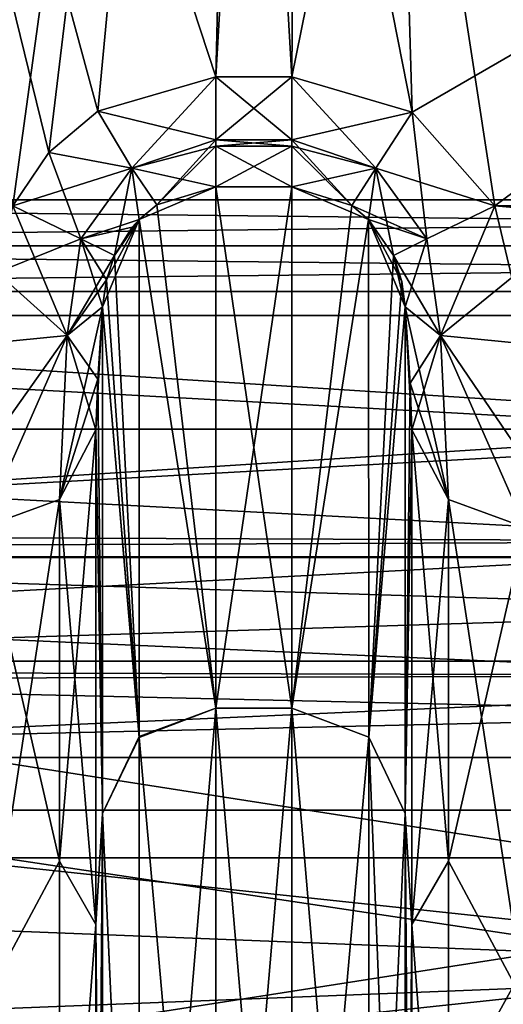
# Model space of a CAD drawing. Header units: millimetres. Extents: x -20 to 172, y -100 to 100.
# Tile 304 of 346: x 105 to 113, y 37 to 54. Entities that reach past the tile are written whole.
import ezdxf

# ---------------------------------------------------------------- set-up
doc = ezdxf.new("R2010")
doc.units = ezdxf.units.MM
doc.header["$LTSCALE"] = 37.722908
for name, color, linetype in [('1803', 7, 'CONTINUOUS'), ('1860', 7, 'CONTINUOUS'), ('1861', 7, 'CONTINUOUS'), ('1866', 7, 'CONTINUOUS'), ('1900', 7, 'CONTINUOUS'), ('1997', 7, 'CONTINUOUS'), ('1998', 7, 'CONTINUOUS'), ('1999', 7, 'CONTINUOUS'), ('2000', 7, 'CONTINUOUS'), ('2001', 7, 'CONTINUOUS'), ('2009', 7, 'CONTINUOUS'), ('2010', 7, 'CONTINUOUS'), ('2011', 7, 'CONTINUOUS'), ('2012', 7, 'CONTINUOUS'), ('2013', 7, 'CONTINUOUS'), ('2014', 7, 'CONTINUOUS'), ('2015', 7, 'CONTINUOUS'), ('2016', 7, 'CONTINUOUS'), ('2017', 7, 'CONTINUOUS'), ('2406', 7, 'CONTINUOUS'), ('2407', 7, 'CONTINUOUS'), ('3017', 7, 'CONTINUOUS'), ('3021', 7, 'CONTINUOUS'), ('3027', 7, 'CONTINUOUS'), ('3042', 7, 'CONTINUOUS'), ('3119', 7, 'CONTINUOUS'), ('3215', 7, 'CONTINUOUS'), ('3216', 7, 'CONTINUOUS'), ('3217', 7, 'CONTINUOUS'), ('3218', 7, 'CONTINUOUS'), ('3219', 7, 'CONTINUOUS'), ('3220', 7, 'CONTINUOUS'), ('3221', 7, 'CONTINUOUS'), ('3222', 7, 'CONTINUOUS'), ('3223', 7, 'CONTINUOUS'), ('3224', 7, 'CONTINUOUS'), ('3225', 7, 'CONTINUOUS'), ('3226', 7, 'CONTINUOUS'), ('3227', 7, 'CONTINUOUS'), ('3235', 7, 'CONTINUOUS'), ('3624', 7, 'CONTINUOUS'), ('3625', 7, 'CONTINUOUS'), ('3628', 7, 'CONTINUOUS'), ('3629', 7, 'CONTINUOUS'), ('3630', 7, 'CONTINUOUS'), ('3631', 7, 'CONTINUOUS'), ('58', 7, 'CONTINUOUS'), ('69', 7, 'CONTINUOUS')]:
    doc.layers.add(name, color=color, linetype=linetype)

msp = doc.modelspace()

# ---------------------------------------------------------------- linework, layer by layer
at = {"layer": '1803', "color": 250, "linetype": 'Continuous', "true_color": 0x323232}
for points in [[(153.16, 34.389, -24.545), (153.16, 41.469, -8.086), (86.84, 34.389, -24.545), (153.16, 34.389, -24.545)], [(86.84, 34.389, -24.545), (153.16, 41.469, -8.086), (86.84, 41.469, -8.086), (86.84, 34.389, -24.545)]]:
    msp.add_3dface(points, dxfattribs=at)
at = {"layer": '1860', "color": 250, "linetype": 'Continuous', "true_color": 0x323232}
for points in [[(109.732, 63.232), (83.5, 80.5), (83.5, 51.284), (109.732, 63.232)], [(111.5, 62.5), (109.732, 63.232), (83.5, 51.284), (111.5, 62.5)], [(156.5, 51.284), (111.5, 62.5), (83.5, 51.284), (156.5, 51.284)], [(128.5, 62.5), (111.5, 62.5), (156.5, 51.284), (128.5, 62.5)]]:
    msp.add_3dface(points, dxfattribs=at)
at = {"layer": '1861', "color": 250, "linetype": 'Continuous', "true_color": 0x323232}
for points in [[(95.5, 92.5, -12), (109, 82, -12), (104.764, 51.177, -12), (95.5, 92.5, -12)], [(104.764, 51.177, -12), (109, 82, -12), (105.392, 52.113, -12), (104.764, 51.177, -12)], [(105.392, 52.113, -12), (109, 82, -12), (106.254, 52.844, -12), (105.392, 52.113, -12)], [(106.254, 52.844, -12), (109, 82, -12), (108.333, 53.447, -12), (106.254, 52.844, -12)], [(109, 82, -12), (109, 65, -12), (108.333, 53.447, -12), (109, 82, -12)], [(108.333, 53.447, -12), (109, 65, -12), (109.667, 53.447, -12), (108.333, 53.447, -12)], [(109, 65, -12), (109.732, 63.232, -12), (109.667, 53.447, -12), (109, 65, -12)], [(109.732, 63.232, -12), (111.5, 62.5, -12), (109.667, 53.447, -12), (109.732, 63.232, -12)], [(109.667, 53.447, -12), (111.5, 62.5, -12), (111.781, 52.822, -12), (109.667, 53.447, -12)], [(111.5, 62.5, -12), (128.5, 62.5, -12), (111.781, 52.822, -12), (111.5, 62.5, -12)], [(111.781, 52.822, -12), (128.5, 62.5, -12), (113.236, 51.177, -12), (111.781, 52.822, -12)], [(113.236, 51.177, -12), (128.5, 62.5, -12), (126.764, 51.177, -12), (113.236, 51.177, -12)]]:
    msp.add_3dface(points, dxfattribs=at)
at = {"layer": '1866', "color": 250, "linetype": 'Continuous', "true_color": 0x323232}
for points in [[(113.236, 51.177, -12), (126.764, 51.177, -12), (126.479, 50.003, -12.116), (113.236, 51.177, -12)], [(113.236, 51.177, -12), (126.479, 50.003, -12.116), (113.535, 49.916, -12.134), (113.236, 51.177, -12)]]:
    msp.add_3dface(points, dxfattribs=at)
at = {"layer": '1900', "color": 250, "linetype": 'Continuous', "true_color": 0x323232}
for points in [[(156.5, 51.284), (83.5, 51.284), (83.5, 50.474, -0.033), (156.5, 51.284)], [(156.5, 50.474, -0.033), (156.5, 51.284), (83.5, 50.474, -0.033), (156.5, 50.474, -0.033)], [(156.5, 49.668, -0.131), (156.5, 50.474, -0.033), (83.5, 49.668, -0.131), (156.5, 49.668, -0.131)], [(83.5, 49.668, -0.131), (156.5, 50.474, -0.033), (83.5, 50.474, -0.033), (83.5, 49.668, -0.131)], [(85.534, 45.137, -2.113), (156.5, 49.668, -0.131), (83.5, 49.668, -0.131), (85.534, 45.137, -2.113)], [(154.587, 45.415, -1.903), (156.5, 49.668, -0.131), (85.534, 45.137, -2.113), (154.587, 45.415, -1.903)], [(153.593, 43.007, -4.389), (154.587, 45.415, -1.903), (85.534, 45.137, -2.113), (153.593, 43.007, -4.389)], [(86.476, 42.819, -4.677), (153.593, 43.007, -4.389), (85.534, 45.137, -2.113), (86.476, 42.819, -4.677)], [(86.84, 41.469, -8.086), (153.593, 43.007, -4.389), (86.476, 42.819, -4.677), (86.84, 41.469, -8.086)], [(86.84, 41.469, -8.086), (153.16, 41.469, -8.086), (153.593, 43.007, -4.389), (86.84, 41.469, -8.086)]]:
    msp.add_3dface(points, dxfattribs=at)
at = {"layer": '1997', "color": 250, "linetype": 'Continuous', "true_color": 0x323232}
for points in [[(111.748, 48.058, -15.248), (111.778, 47.239, -16.615), (111.66, 49.399, -14.29), (111.748, 48.058, -15.248)], [(111.66, 49.399, -14.29), (111.778, 47.239, -16.615), (111.66, 40.486, -31.707), (111.66, 49.399, -14.29)], [(111.778, 47.239, -16.615), (111.778, 38.534, -31.979), (111.66, 40.486, -31.707), (111.778, 47.239, -16.615)], [(111.778, 38.534, -31.979), (111.778, 25.038, -43.367), (111.66, 40.486, -31.707), (111.778, 38.534, -31.979)], [(111.66, 40.486, -31.707), (111.778, 25.038, -43.367), (111.66, 25.712, -44.535), (111.66, 40.486, -31.707)]]:
    msp.add_3dface(points, dxfattribs=at)
at = {"layer": '1998', "color": 250, "linetype": 'Continuous', "true_color": 0x323232}
for points in [[(109.667, 51.512, -13.493), (109.667, 42.337, -32.298), (108.333, 51.512, -13.493), (109.667, 51.512, -13.493)], [(108.333, 51.512, -13.493), (109.667, 42.337, -32.298), (108.333, 42.337, -32.298), (108.333, 51.512, -13.493)], [(109.667, 42.337, -32.298), (109.667, 26.625, -46.116), (108.333, 42.337, -32.298), (109.667, 42.337, -32.298)], [(108.333, 42.337, -32.298), (109.667, 26.625, -46.116), (108.333, 26.625, -46.116), (108.333, 42.337, -32.298)]]:
    msp.add_3dface(points, dxfattribs=at)
at = {"layer": '1999', "color": 250, "linetype": 'Continuous', "true_color": 0x323232}
for points in [[(106.34, 49.399, -14.29), (106.34, 40.486, -31.707), (106.256, 48.127, -15.176), (106.34, 49.399, -14.29)], [(106.256, 48.127, -15.176), (106.34, 40.486, -31.707), (106.222, 47.239, -16.615), (106.256, 48.127, -15.176)], [(106.222, 47.239, -16.615), (106.34, 40.486, -31.707), (106.222, 38.534, -31.979), (106.222, 47.239, -16.615)], [(106.34, 40.486, -31.707), (106.34, 25.712, -44.535), (106.222, 38.534, -31.979), (106.34, 40.486, -31.707)], [(106.222, 38.534, -31.979), (106.34, 25.712, -44.535), (106.222, 25.038, -43.367), (106.222, 38.534, -31.979)]]:
    msp.add_3dface(points, dxfattribs=at)
at = {"layer": '2000', "color": 250, "linetype": 'Continuous', "true_color": 0x323232}
for points in [[(108.333, 51.512, -13.493), (108.333, 42.337, -32.298), (107.293, 51.193, -13.562), (108.333, 51.512, -13.493)], [(108.333, 42.337, -32.298), (106.98, 50.934, -13.619), (107.293, 51.193, -13.562), (108.333, 42.337, -32.298)], [(106.98, 50.934, -13.619), (106.981, 41.826, -32.101), (106.548, 50.305, -13.762), (106.98, 50.934, -13.619)], [(108.333, 42.337, -32.298), (106.981, 41.826, -32.101), (106.98, 50.934, -13.619), (108.333, 42.337, -32.298)], [(106.548, 50.305, -13.762), (106.981, 41.826, -32.101), (106.406, 49.877, -13.933), (106.548, 50.305, -13.762)], [(106.981, 41.826, -32.101), (106.34, 49.399, -14.29), (106.406, 49.877, -13.933), (106.981, 41.826, -32.101)], [(106.34, 40.486, -31.707), (106.34, 49.399, -14.29), (106.981, 41.826, -32.101), (106.34, 40.486, -31.707)], [(108.333, 42.337, -32.298), (108.333, 26.625, -46.116), (106.981, 41.826, -32.101), (108.333, 42.337, -32.298)], [(106.981, 26.353, -45.666), (106.34, 40.486, -31.707), (106.981, 41.826, -32.101), (106.981, 26.353, -45.666)], [(108.333, 26.625, -46.116), (106.981, 26.353, -45.666), (106.981, 41.826, -32.101), (108.333, 26.625, -46.116)], [(106.34, 25.712, -44.535), (106.34, 40.486, -31.707), (106.981, 26.353, -45.666), (106.34, 25.712, -44.535)]]:
    msp.add_3dface(points, dxfattribs=at)
at = {"layer": '2001', "color": 250, "linetype": 'Continuous', "true_color": 0x323232}
for points in [[(109.667, 42.337, -32.298), (109.667, 51.512, -13.493), (111.015, 50.939, -13.618), (109.667, 42.337, -32.298)], [(111.015, 50.939, -13.618), (109.667, 51.512, -13.493), (110.724, 51.181, -13.565), (111.015, 50.939, -13.618)], [(111.019, 41.83, -32.096), (109.667, 42.337, -32.298), (111.015, 50.939, -13.618), (111.019, 41.83, -32.096)], [(111.66, 49.399, -14.29), (111.019, 41.83, -32.096), (111.015, 50.939, -13.618), (111.66, 49.399, -14.29)], [(111.66, 49.399, -14.29), (111.015, 50.939, -13.618), (111.601, 49.845, -13.952), (111.66, 49.399, -14.29)], [(111.601, 49.845, -13.952), (111.015, 50.939, -13.618), (111.452, 50.305, -13.762), (111.601, 49.845, -13.952)], [(111.66, 49.399, -14.29), (111.66, 40.486, -31.707), (111.019, 41.83, -32.096), (111.66, 49.399, -14.29)], [(109.667, 26.625, -46.116), (109.667, 42.337, -32.298), (111.019, 26.362, -45.661), (109.667, 26.625, -46.116)], [(111.019, 26.362, -45.661), (109.667, 42.337, -32.298), (111.019, 41.83, -32.096), (111.019, 26.362, -45.661)], [(111.66, 40.486, -31.707), (111.66, 25.712, -44.535), (111.019, 41.83, -32.096), (111.66, 40.486, -31.707)], [(111.66, 25.712, -44.535), (111.019, 26.362, -45.661), (111.019, 41.83, -32.096), (111.66, 25.712, -44.535)]]:
    msp.add_3dface(points, dxfattribs=at)
at = {"layer": '2009', "color": 250, "linetype": 'Continuous', "true_color": 0x323232}
for points in [[(106.222, 47.239, -16.615), (106.222, 38.534, -31.979), (105.581, 46.012, -16.184), (106.222, 47.239, -16.615)], [(105.581, 39.646, -28.412), (104.23, 45.517, -16.009), (105.581, 46.012, -16.184), (105.581, 39.646, -28.412)], [(106.222, 38.534, -31.979), (105.581, 39.646, -28.412), (105.581, 46.012, -16.184), (106.222, 38.534, -31.979)], [(104.23, 37.129, -30.813), (104.23, 45.517, -16.009), (105.581, 39.646, -28.412), (104.23, 37.129, -30.813)], [(105.581, 30.113, -38.37), (104.23, 37.129, -30.813), (105.581, 39.646, -28.412), (105.581, 30.113, -38.37)], [(106.222, 38.534, -31.979), (105.581, 30.113, -38.37), (105.581, 39.646, -28.412), (106.222, 38.534, -31.979)], [(106.222, 38.534, -31.979), (106.222, 25.038, -43.367), (105.581, 30.113, -38.37), (106.222, 38.534, -31.979)], [(104.23, 24.125, -41.786), (104.23, 37.129, -30.813), (105.581, 30.113, -38.37), (104.23, 24.125, -41.786)]]:
    msp.add_3dface(points, dxfattribs=at)
at = {"layer": '2010', "color": 250, "linetype": 'Continuous', "true_color": 0x323232}
for points in [[(106.34, 49.399, -14.29), (106.256, 48.127, -15.176), (105.581, 46.012, -16.184), (106.34, 49.399, -14.29)], [(106.34, 49.399, -14.29), (105.581, 46.012, -16.184), (105.719, 48.897, -13.045), (106.34, 49.399, -14.29)], [(104.23, 45.517, -16.009), (104.264, 46.851, -13.842), (105.719, 48.897, -13.045), (104.23, 45.517, -16.009)], [(105.581, 46.012, -16.184), (104.23, 45.517, -16.009), (105.719, 48.897, -13.045), (105.581, 46.012, -16.184)], [(104.264, 46.851, -13.842), (104.348, 48.761, -12.508), (105.719, 48.897, -13.045), (104.264, 46.851, -13.842)], [(106.256, 48.127, -15.176), (106.222, 47.239, -16.615), (105.581, 46.012, -16.184), (106.256, 48.127, -15.176)]]:
    msp.add_3dface(points, dxfattribs=at)
at = {"layer": '2011', "color": 250, "linetype": 'Continuous', "true_color": 0x323232}
for points in [[(104.479, 50.003, -12.116), (104.764, 51.177, -12), (105.957, 50.594, -12.504), (104.479, 50.003, -12.116)], [(105.719, 48.897, -13.045), (104.479, 50.003, -12.116), (105.957, 50.594, -12.504), (105.719, 48.897, -13.045)], [(106.548, 50.305, -13.762), (105.719, 48.897, -13.045), (105.957, 50.594, -12.504), (106.548, 50.305, -13.762)], [(106.548, 50.305, -13.762), (106.406, 49.877, -13.933), (105.719, 48.897, -13.045), (106.548, 50.305, -13.762)], [(104.348, 48.761, -12.508), (104.479, 50.003, -12.116), (105.719, 48.897, -13.045), (104.348, 48.761, -12.508)], [(106.406, 49.877, -13.933), (106.34, 49.399, -14.29), (105.719, 48.897, -13.045), (106.406, 49.877, -13.933)]]:
    msp.add_3dface(points, dxfattribs=at)
at = {"layer": '2012', "color": 250, "linetype": 'Continuous', "true_color": 0x323232}
for points in [[(106.254, 52.844, -12), (108.333, 53.447, -12), (106.853, 51.837, -12.379), (106.254, 52.844, -12)], [(106.853, 51.837, -12.379), (108.333, 53.447, -12), (108.333, 52.336, -12.337), (106.853, 51.837, -12.379)], [(105.392, 52.113, -12), (106.254, 52.844, -12), (106.853, 51.837, -12.379), (105.392, 52.113, -12)], [(107.293, 51.193, -13.562), (106.853, 51.837, -12.379), (108.333, 52.336, -12.337), (107.293, 51.193, -13.562)], [(107.293, 51.193, -13.562), (108.333, 52.336, -12.337), (108.333, 52.225, -12.417), (107.293, 51.193, -13.562)], [(108.333, 51.512, -13.493), (107.293, 51.193, -13.562), (108.333, 52.225, -12.417), (108.333, 51.512, -13.493)], [(104.764, 51.177, -12), (105.392, 52.113, -12), (105.957, 50.594, -12.504), (104.764, 51.177, -12)], [(105.957, 50.594, -12.504), (105.392, 52.113, -12), (106.853, 51.837, -12.379), (105.957, 50.594, -12.504)], [(106.548, 50.305, -13.762), (105.957, 50.594, -12.504), (106.853, 51.837, -12.379), (106.548, 50.305, -13.762)], [(106.98, 50.934, -13.619), (106.548, 50.305, -13.762), (106.853, 51.837, -12.379), (106.98, 50.934, -13.619)], [(107.293, 51.193, -13.562), (106.98, 50.934, -13.619), (106.853, 51.837, -12.379), (107.293, 51.193, -13.562)]]:
    msp.add_3dface(points, dxfattribs=at)
at = {"layer": '2013', "color": 250, "linetype": 'Continuous', "true_color": 0x323232}
for points in [[(108.333, 53.447, -12), (109.667, 53.447, -12), (109.667, 52.336, -12.337), (108.333, 53.447, -12)], [(108.333, 52.336, -12.337), (108.333, 53.447, -12), (109.667, 52.336, -12.337), (108.333, 52.336, -12.337)], [(108.333, 52.225, -12.417), (108.333, 52.336, -12.337), (109.667, 52.225, -12.417), (108.333, 52.225, -12.417)], [(109.667, 52.225, -12.417), (108.333, 52.336, -12.337), (109.667, 52.336, -12.337), (109.667, 52.225, -12.417)], [(109.667, 51.512, -13.493), (108.333, 51.512, -13.493), (108.333, 52.225, -12.417), (109.667, 51.512, -13.493)], [(109.667, 51.512, -13.493), (108.333, 52.225, -12.417), (109.667, 52.225, -12.417), (109.667, 51.512, -13.493)]]:
    msp.add_3dface(points, dxfattribs=at)
at = {"layer": '2014', "color": 250, "linetype": 'Continuous', "true_color": 0x323232}
for points in [[(109.667, 53.447, -12), (111.781, 52.822, -12), (109.667, 52.336, -12.337), (109.667, 53.447, -12)], [(109.667, 52.336, -12.337), (111.781, 52.822, -12), (111.147, 51.837, -12.379), (109.667, 52.336, -12.337)], [(111.781, 52.822, -12), (113.236, 51.177, -12), (111.147, 51.837, -12.379), (111.781, 52.822, -12)], [(109.667, 52.225, -12.417), (109.667, 52.336, -12.337), (111.147, 51.837, -12.379), (109.667, 52.225, -12.417)], [(109.667, 51.512, -13.493), (109.667, 52.225, -12.417), (111.147, 51.837, -12.379), (109.667, 51.512, -13.493)], [(110.724, 51.181, -13.565), (109.667, 51.512, -13.493), (111.147, 51.837, -12.379), (110.724, 51.181, -13.565)], [(110.724, 51.181, -13.565), (111.147, 51.837, -12.379), (112.043, 50.594, -12.504), (110.724, 51.181, -13.565)], [(111.147, 51.837, -12.379), (113.236, 51.177, -12), (112.043, 50.594, -12.504), (111.147, 51.837, -12.379)], [(111.015, 50.939, -13.618), (110.724, 51.181, -13.565), (112.043, 50.594, -12.504), (111.015, 50.939, -13.618)], [(111.452, 50.305, -13.762), (111.015, 50.939, -13.618), (112.043, 50.594, -12.504), (111.452, 50.305, -13.762)]]:
    msp.add_3dface(points, dxfattribs=at)
at = {"layer": '2015', "color": 250, "linetype": 'Continuous', "true_color": 0x323232}
for points in [[(112.043, 50.594, -12.504), (113.236, 51.177, -12), (112.281, 48.897, -13.045), (112.043, 50.594, -12.504)], [(113.236, 51.177, -12), (113.535, 49.916, -12.134), (112.281, 48.897, -13.045), (113.236, 51.177, -12)], [(111.66, 49.399, -14.29), (111.452, 50.305, -13.762), (112.043, 50.594, -12.504), (111.66, 49.399, -14.29)], [(111.66, 49.399, -14.29), (112.043, 50.594, -12.504), (112.281, 48.897, -13.045), (111.66, 49.399, -14.29)], [(111.66, 49.399, -14.29), (111.601, 49.845, -13.952), (111.452, 50.305, -13.762), (111.66, 49.399, -14.29)], [(113.535, 49.916, -12.134), (113.652, 48.761, -12.508), (112.281, 48.897, -13.045), (113.535, 49.916, -12.134)]]:
    msp.add_3dface(points, dxfattribs=at)
at = {"layer": '2016', "color": 250, "linetype": 'Continuous', "true_color": 0x323232}
for points in [[(111.748, 48.058, -15.248), (111.66, 49.399, -14.29), (112.281, 48.897, -13.045), (111.748, 48.058, -15.248)], [(111.778, 47.239, -16.615), (111.748, 48.058, -15.248), (112.281, 48.897, -13.045), (111.778, 47.239, -16.615)], [(111.778, 47.239, -16.615), (112.281, 48.897, -13.045), (112.419, 46.012, -16.184), (111.778, 47.239, -16.615)], [(113.74, 46.749, -13.951), (113.77, 45.517, -16.009), (112.281, 48.897, -13.045), (113.74, 46.749, -13.951)], [(112.281, 48.897, -13.045), (113.77, 45.517, -16.009), (112.419, 46.012, -16.184), (112.281, 48.897, -13.045)], [(113.652, 48.761, -12.508), (113.74, 46.749, -13.951), (112.281, 48.897, -13.045), (113.652, 48.761, -12.508)]]:
    msp.add_3dface(points, dxfattribs=at)
at = {"layer": '2017', "color": 250, "linetype": 'Continuous', "true_color": 0x323232}
for points in [[(111.778, 38.534, -31.979), (111.778, 47.239, -16.615), (112.419, 39.646, -28.412), (111.778, 38.534, -31.979)], [(111.778, 47.239, -16.615), (112.419, 46.012, -16.184), (112.419, 39.646, -28.412), (111.778, 47.239, -16.615)], [(113.77, 45.517, -16.009), (113.77, 37.129, -30.813), (112.419, 46.012, -16.184), (113.77, 45.517, -16.009)], [(112.419, 46.012, -16.184), (113.77, 37.129, -30.813), (112.419, 39.646, -28.412), (112.419, 46.012, -16.184)], [(112.419, 30.113, -38.37), (111.778, 38.534, -31.979), (112.419, 39.646, -28.412), (112.419, 30.113, -38.37)], [(113.77, 37.129, -30.813), (112.419, 30.113, -38.37), (112.419, 39.646, -28.412), (113.77, 37.129, -30.813)], [(111.778, 25.038, -43.367), (111.778, 38.534, -31.979), (112.419, 30.113, -38.37), (111.778, 25.038, -43.367)]]:
    msp.add_3dface(points, dxfattribs=at)
at = {"layer": '2406', "color": 250, "linetype": 'Continuous', "true_color": 0x323232}
for points in [[(81.5, 47.25), (158.5, 43.165, -19.218), (81.5, 43.165, -19.218), (81.5, 47.25)], [(158.5, 47.25), (158.5, 43.165, -19.218), (81.5, 47.25), (158.5, 47.25)], [(81.5, 43.165, -19.218), (158.5, 31.616, -35.114), (81.5, 31.616, -35.114), (81.5, 43.165, -19.218)], [(158.5, 43.165, -19.218), (158.5, 31.616, -35.114), (81.5, 43.165, -19.218), (158.5, 43.165, -19.218)]]:
    msp.add_3dface(points, dxfattribs=at)
at = {"layer": '2407', "color": 250, "linetype": 'Continuous', "true_color": 0x323232}
for points in [[(158.5, 49.25), (158.5, 44.992, -20.032), (81.5, 49.25), (158.5, 49.25)], [(81.5, 49.25), (158.5, 44.992, -20.032), (81.5, 44.992, -20.032), (81.5, 49.25)], [(158.5, 44.992, -20.032), (158.5, 32.955, -36.6), (81.5, 44.992, -20.032), (158.5, 44.992, -20.032)], [(81.5, 44.992, -20.032), (158.5, 32.955, -36.6), (81.5, 32.955, -36.6), (81.5, 44.992, -20.032)]]:
    msp.add_3dface(points, dxfattribs=at)
at = {"layer": '3017', "color": 250, "linetype": 'Continuous', "true_color": 0x323232}
for points in [[(95.5, 92.5), (109, 82), (83.5, 51.284), (95.5, 92.5)], [(109, 82), (109, 65), (83.5, 51.284), (109, 82)], [(109, 65), (109.732, 63.232), (83.5, 51.284), (109, 65)], [(109.732, 63.232), (111.5, 62.5), (83.5, 51.284), (109.732, 63.232)], [(111.5, 62.5), (128.5, 62.5), (83.5, 51.284), (111.5, 62.5)], [(128.5, 62.5), (156.5, 51.284), (83.5, 51.284), (128.5, 62.5)]]:
    msp.add_3dface(points, dxfattribs=at)
at = {"layer": '3021', "color": 250, "linetype": 'Continuous', "true_color": 0x323232}
for points in [[(153.16, 41.469, 8.086), (153.16, 34.389, 24.545), (86.84, 41.469, 8.086), (153.16, 41.469, 8.086)], [(86.84, 41.469, 8.086), (153.16, 34.389, 24.545), (86.84, 34.389, 24.545), (86.84, 41.469, 8.086)]]:
    msp.add_3dface(points, dxfattribs=at)
at = {"layer": '3027', "color": 250, "linetype": 'Continuous', "true_color": 0x323232}
for points in [[(108.333, 53.447, 12), (109, 65, 12), (95.5, 92.5, 12), (108.333, 53.447, 12)], [(106.254, 52.844, 12), (108.333, 53.447, 12), (95.5, 92.5, 12), (106.254, 52.844, 12)], [(105.392, 52.113, 12), (106.254, 52.844, 12), (95.5, 92.5, 12), (105.392, 52.113, 12)], [(104.764, 51.177, 12), (105.392, 52.113, 12), (95.5, 92.5, 12), (104.764, 51.177, 12)], [(109.667, 53.447, 12), (109, 65, 12), (108.333, 53.447, 12), (109.667, 53.447, 12)], [(109.732, 63.232, 12), (109, 65, 12), (109.667, 53.447, 12), (109.732, 63.232, 12)], [(111.781, 52.822, 12), (109.732, 63.232, 12), (109.667, 53.447, 12), (111.781, 52.822, 12)], [(111.5, 62.5, 12), (109.732, 63.232, 12), (111.781, 52.822, 12), (111.5, 62.5, 12)], [(128.5, 62.5, 12), (111.5, 62.5, 12), (128.254, 52.844, 12), (128.5, 62.5, 12)], [(128.254, 52.844, 12), (111.5, 62.5, 12), (127.392, 52.113, 12), (128.254, 52.844, 12)], [(127.392, 52.113, 12), (111.5, 62.5, 12), (126.764, 51.177, 12), (127.392, 52.113, 12)], [(126.764, 51.177, 12), (111.5, 62.5, 12), (113.236, 51.177, 12), (126.764, 51.177, 12)], [(113.236, 51.177, 12), (111.5, 62.5, 12), (111.781, 52.822, 12), (113.236, 51.177, 12)]]:
    msp.add_3dface(points, dxfattribs=at)
at = {"layer": '3042', "color": 250, "linetype": 'Continuous', "true_color": 0x323232}
msp.add_3dface([(126.764, 51.177, 12), (113.236, 51.177, 12), (113.535, 49.916, 12.134), (126.764, 51.177, 12)], dxfattribs=at)
at = {"layer": '3119', "color": 250, "linetype": 'Continuous', "true_color": 0x323232}
for points in [[(83.5, 51.284), (156.5, 51.284), (156.5, 50.474, 0.033), (83.5, 51.284)], [(83.5, 51.284), (156.5, 50.474, 0.033), (83.5, 50.474, 0.033), (83.5, 51.284)], [(156.5, 50.474, 0.033), (156.5, 49.668, 0.131), (83.5, 50.474, 0.033), (156.5, 50.474, 0.033)], [(83.5, 50.474, 0.033), (156.5, 49.668, 0.131), (83.5, 49.668, 0.131), (83.5, 50.474, 0.033)], [(156.5, 49.668, 0.131), (154.466, 45.137, 2.113), (83.5, 49.668, 0.131), (156.5, 49.668, 0.131)], [(83.5, 49.668, 0.131), (154.466, 45.137, 2.113), (85.413, 45.415, 1.903), (83.5, 49.668, 0.131)], [(85.413, 45.415, 1.903), (154.466, 45.137, 2.113), (86.407, 43.007, 4.389), (85.413, 45.415, 1.903)], [(154.466, 45.137, 2.113), (153.524, 42.819, 4.677), (86.407, 43.007, 4.389), (154.466, 45.137, 2.113)], [(153.16, 41.469, 8.086), (86.84, 41.469, 8.086), (86.407, 43.007, 4.389), (153.16, 41.469, 8.086)], [(153.524, 42.819, 4.677), (153.16, 41.469, 8.086), (86.407, 43.007, 4.389), (153.524, 42.819, 4.677)]]:
    msp.add_3dface(points, dxfattribs=at)
at = {"layer": '3215', "color": 250, "linetype": 'Continuous', "true_color": 0x323232}
for points in [[(111.748, 48.058, 15.248), (111.66, 49.399, 14.29), (111.66, 40.486, 31.707), (111.748, 48.058, 15.248)], [(111.778, 47.239, 16.615), (111.748, 48.058, 15.248), (111.66, 40.486, 31.707), (111.778, 47.239, 16.615)], [(111.778, 38.534, 31.979), (111.778, 47.239, 16.615), (111.66, 40.486, 31.707), (111.778, 38.534, 31.979)], [(111.66, 25.712, 44.535), (111.778, 38.534, 31.979), (111.66, 40.486, 31.707), (111.66, 25.712, 44.535)], [(111.778, 25.038, 43.367), (111.778, 38.534, 31.979), (111.66, 25.712, 44.535), (111.778, 25.038, 43.367)]]:
    msp.add_3dface(points, dxfattribs=at)
at = {"layer": '3216', "color": 250, "linetype": 'Continuous', "true_color": 0x323232}
for points in [[(109.667, 51.512, 13.493), (108.333, 51.512, 13.493), (108.333, 42.337, 32.298), (109.667, 51.512, 13.493)], [(109.667, 42.337, 32.298), (109.667, 51.512, 13.493), (108.333, 42.337, 32.298), (109.667, 42.337, 32.298)], [(109.667, 26.625, 46.116), (109.667, 42.337, 32.298), (108.333, 26.625, 46.116), (109.667, 26.625, 46.116)], [(108.333, 26.625, 46.116), (109.667, 42.337, 32.298), (108.333, 42.337, 32.298), (108.333, 26.625, 46.116)]]:
    msp.add_3dface(points, dxfattribs=at)
at = {"layer": '3217', "color": 250, "linetype": 'Continuous', "true_color": 0x323232}
for points in [[(106.34, 49.399, 14.29), (106.256, 48.127, 15.176), (106.222, 47.239, 16.615), (106.34, 49.399, 14.29)], [(106.34, 49.399, 14.29), (106.222, 47.239, 16.615), (106.34, 40.486, 31.707), (106.34, 49.399, 14.29)], [(106.34, 40.486, 31.707), (106.222, 47.239, 16.615), (106.222, 38.534, 31.979), (106.34, 40.486, 31.707)], [(106.34, 25.712, 44.535), (106.34, 40.486, 31.707), (106.222, 25.038, 43.367), (106.34, 25.712, 44.535)], [(106.222, 25.038, 43.367), (106.34, 40.486, 31.707), (106.222, 38.534, 31.979), (106.222, 25.038, 43.367)]]:
    msp.add_3dface(points, dxfattribs=at)
at = {"layer": '3218', "color": 250, "linetype": 'Continuous', "true_color": 0x323232}
for points in [[(108.333, 51.512, 13.493), (107.293, 51.193, 13.562), (106.982, 50.935, 13.619), (108.333, 51.512, 13.493)], [(108.333, 51.512, 13.493), (106.982, 50.935, 13.619), (108.333, 42.337, 32.298), (108.333, 51.512, 13.493)], [(106.406, 49.877, 13.933), (106.34, 49.399, 14.29), (106.982, 50.935, 13.619), (106.406, 49.877, 13.933)], [(106.982, 50.935, 13.619), (106.34, 49.399, 14.29), (106.981, 41.839, 32.084), (106.982, 50.935, 13.619)], [(106.548, 50.305, 13.762), (106.406, 49.877, 13.933), (106.982, 50.935, 13.619), (106.548, 50.305, 13.762)], [(106.548, 50.305, 13.762), (106.982, 50.935, 13.619), (106.862, 50.804, 13.648), (106.548, 50.305, 13.762)], [(108.333, 42.337, 32.298), (106.982, 50.935, 13.619), (106.981, 41.839, 32.084), (108.333, 42.337, 32.298)], [(106.34, 49.399, 14.29), (106.34, 40.486, 31.707), (106.981, 41.839, 32.084), (106.34, 49.399, 14.29)], [(108.333, 26.625, 46.116), (108.333, 42.337, 32.298), (106.981, 26.372, 45.655), (108.333, 26.625, 46.116)], [(108.333, 42.337, 32.298), (106.981, 41.839, 32.084), (106.981, 26.372, 45.655), (108.333, 42.337, 32.298)], [(106.981, 41.839, 32.084), (106.34, 40.486, 31.707), (106.981, 26.372, 45.655), (106.981, 41.839, 32.084)], [(106.34, 40.486, 31.707), (106.34, 25.712, 44.535), (106.981, 26.372, 45.655), (106.34, 40.486, 31.707)]]:
    msp.add_3dface(points, dxfattribs=at)
at = {"layer": '3219', "color": 250, "linetype": 'Continuous', "true_color": 0x323232}
for points in [[(110.724, 51.181, 13.565), (109.667, 51.512, 13.493), (109.667, 42.337, 32.298), (110.724, 51.181, 13.565)], [(111.015, 50.939, 13.618), (110.724, 51.181, 13.565), (109.667, 42.337, 32.298), (111.015, 50.939, 13.618)], [(111.015, 50.939, 13.618), (109.667, 42.337, 32.298), (111.019, 41.83, 32.096), (111.015, 50.939, 13.618)], [(111.452, 50.305, 13.762), (111.015, 50.939, 13.618), (111.019, 41.83, 32.096), (111.452, 50.305, 13.762)], [(111.601, 49.845, 13.952), (111.452, 50.305, 13.762), (111.019, 41.83, 32.096), (111.601, 49.845, 13.952)], [(111.66, 49.399, 14.29), (111.601, 49.845, 13.952), (111.019, 41.83, 32.096), (111.66, 49.399, 14.29)], [(111.66, 40.486, 31.707), (111.66, 49.399, 14.29), (111.019, 41.83, 32.096), (111.66, 40.486, 31.707)], [(109.667, 42.337, 32.298), (109.667, 26.625, 46.116), (111.019, 41.83, 32.096), (109.667, 42.337, 32.298)], [(111.019, 41.83, 32.096), (109.667, 26.625, 46.116), (111.019, 26.362, 45.661), (111.019, 41.83, 32.096)], [(111.66, 40.486, 31.707), (111.019, 41.83, 32.096), (111.019, 26.362, 45.661), (111.66, 40.486, 31.707)], [(111.66, 25.712, 44.535), (111.66, 40.486, 31.707), (111.019, 26.362, 45.661), (111.66, 25.712, 44.535)]]:
    msp.add_3dface(points, dxfattribs=at)
at = {"layer": '3220', "color": 250, "linetype": 'Continuous', "true_color": 0x323232}
for points in [[(106.34, 49.399, 14.29), (105.719, 48.897, 13.045), (106.256, 48.127, 15.176), (106.34, 49.399, 14.29)], [(104.264, 46.851, 13.842), (104.23, 45.517, 16.009), (105.719, 48.897, 13.045), (104.264, 46.851, 13.842)], [(105.719, 48.897, 13.045), (104.23, 45.517, 16.009), (105.581, 46.012, 16.184), (105.719, 48.897, 13.045)], [(104.348, 48.761, 12.508), (104.264, 46.851, 13.842), (105.719, 48.897, 13.045), (104.348, 48.761, 12.508)], [(106.222, 47.239, 16.615), (105.719, 48.897, 13.045), (105.581, 46.012, 16.184), (106.222, 47.239, 16.615)], [(106.256, 48.127, 15.176), (105.719, 48.897, 13.045), (106.222, 47.239, 16.615), (106.256, 48.127, 15.176)]]:
    msp.add_3dface(points, dxfattribs=at)
at = {"layer": '3221', "color": 250, "linetype": 'Continuous', "true_color": 0x323232}
for points in [[(104.764, 51.177, 12), (104.479, 50.003, 12.116), (105.719, 48.897, 13.045), (104.764, 51.177, 12)], [(104.764, 51.177, 12), (105.719, 48.897, 13.045), (105.957, 50.594, 12.504), (104.764, 51.177, 12)], [(105.719, 48.897, 13.045), (106.34, 49.399, 14.29), (105.957, 50.594, 12.504), (105.719, 48.897, 13.045)], [(105.957, 50.594, 12.504), (106.34, 49.399, 14.29), (106.406, 49.877, 13.933), (105.957, 50.594, 12.504)], [(106.548, 50.305, 13.762), (105.957, 50.594, 12.504), (106.406, 49.877, 13.933), (106.548, 50.305, 13.762)], [(104.479, 50.003, 12.116), (104.348, 48.761, 12.508), (105.719, 48.897, 13.045), (104.479, 50.003, 12.116)]]:
    msp.add_3dface(points, dxfattribs=at)
at = {"layer": '3222', "color": 250, "linetype": 'Continuous', "true_color": 0x323232}
for points in [[(108.333, 53.447, 12), (106.254, 52.844, 12), (108.333, 52.336, 12.337), (108.333, 53.447, 12)], [(106.254, 52.844, 12), (105.392, 52.113, 12), (106.853, 51.837, 12.379), (106.254, 52.844, 12)], [(108.333, 52.336, 12.337), (106.254, 52.844, 12), (106.853, 51.837, 12.379), (108.333, 52.336, 12.337)], [(108.333, 52.336, 12.337), (106.853, 51.837, 12.379), (108.333, 52.225, 12.417), (108.333, 52.336, 12.337)], [(108.333, 52.225, 12.417), (106.853, 51.837, 12.379), (108.333, 51.512, 13.493), (108.333, 52.225, 12.417)], [(105.392, 52.113, 12), (104.764, 51.177, 12), (106.853, 51.837, 12.379), (105.392, 52.113, 12)], [(104.764, 51.177, 12), (105.957, 50.594, 12.504), (106.853, 51.837, 12.379), (104.764, 51.177, 12)], [(106.853, 51.837, 12.379), (105.957, 50.594, 12.504), (106.982, 50.935, 13.619), (106.853, 51.837, 12.379)], [(108.333, 51.512, 13.493), (106.853, 51.837, 12.379), (107.293, 51.193, 13.562), (108.333, 51.512, 13.493)], [(107.293, 51.193, 13.562), (106.853, 51.837, 12.379), (106.982, 50.935, 13.619), (107.293, 51.193, 13.562)], [(106.982, 50.935, 13.619), (105.957, 50.594, 12.504), (106.862, 50.804, 13.648), (106.982, 50.935, 13.619)], [(105.957, 50.594, 12.504), (106.548, 50.305, 13.762), (106.862, 50.804, 13.648), (105.957, 50.594, 12.504)]]:
    msp.add_3dface(points, dxfattribs=at)
at = {"layer": '3223', "color": 250, "linetype": 'Continuous', "true_color": 0x323232}
for points in [[(109.667, 53.447, 12), (108.333, 53.447, 12), (108.333, 52.336, 12.337), (109.667, 53.447, 12)], [(109.667, 53.447, 12), (108.333, 52.336, 12.337), (109.667, 52.336, 12.337), (109.667, 53.447, 12)], [(108.333, 52.336, 12.337), (108.333, 52.225, 12.417), (109.667, 52.336, 12.337), (108.333, 52.336, 12.337)], [(109.667, 52.336, 12.337), (108.333, 52.225, 12.417), (109.667, 52.225, 12.417), (109.667, 52.336, 12.337)], [(108.333, 52.225, 12.417), (108.333, 51.512, 13.493), (109.667, 52.225, 12.417), (108.333, 52.225, 12.417)], [(109.667, 52.225, 12.417), (108.333, 51.512, 13.493), (109.667, 51.512, 13.493), (109.667, 52.225, 12.417)]]:
    msp.add_3dface(points, dxfattribs=at)
at = {"layer": '3224', "color": 250, "linetype": 'Continuous', "true_color": 0x323232}
for points in [[(111.781, 52.822, 12), (109.667, 53.447, 12), (111.147, 51.837, 12.379), (111.781, 52.822, 12)], [(109.667, 53.447, 12), (109.667, 52.336, 12.337), (111.147, 51.837, 12.379), (109.667, 53.447, 12)], [(112.043, 50.594, 12.504), (111.781, 52.822, 12), (111.147, 51.837, 12.379), (112.043, 50.594, 12.504)], [(113.236, 51.177, 12), (111.781, 52.822, 12), (112.043, 50.594, 12.504), (113.236, 51.177, 12)], [(109.667, 52.336, 12.337), (109.667, 52.225, 12.417), (110.724, 51.181, 13.565), (109.667, 52.336, 12.337)], [(111.147, 51.837, 12.379), (109.667, 52.336, 12.337), (110.724, 51.181, 13.565), (111.147, 51.837, 12.379)], [(109.667, 52.225, 12.417), (109.667, 51.512, 13.493), (110.724, 51.181, 13.565), (109.667, 52.225, 12.417)], [(111.015, 50.939, 13.618), (111.147, 51.837, 12.379), (110.724, 51.181, 13.565), (111.015, 50.939, 13.618)], [(111.452, 50.305, 13.762), (111.147, 51.837, 12.379), (111.015, 50.939, 13.618), (111.452, 50.305, 13.762)], [(112.043, 50.594, 12.504), (111.147, 51.837, 12.379), (111.452, 50.305, 13.762), (112.043, 50.594, 12.504)]]:
    msp.add_3dface(points, dxfattribs=at)
at = {"layer": '3225', "color": 250, "linetype": 'Continuous', "true_color": 0x323232}
for points in [[(113.236, 51.177, 12), (112.043, 50.594, 12.504), (112.281, 48.897, 13.045), (113.236, 51.177, 12)], [(113.535, 49.916, 12.134), (113.236, 51.177, 12), (112.281, 48.897, 13.045), (113.535, 49.916, 12.134)], [(112.043, 50.594, 12.504), (111.452, 50.305, 13.762), (112.281, 48.897, 13.045), (112.043, 50.594, 12.504)], [(112.281, 48.897, 13.045), (111.452, 50.305, 13.762), (111.66, 49.399, 14.29), (112.281, 48.897, 13.045)], [(111.66, 49.399, 14.29), (111.452, 50.305, 13.762), (111.601, 49.845, 13.952), (111.66, 49.399, 14.29)], [(113.652, 48.761, 12.508), (113.535, 49.916, 12.134), (112.281, 48.897, 13.045), (113.652, 48.761, 12.508)]]:
    msp.add_3dface(points, dxfattribs=at)
at = {"layer": '3226', "color": 250, "linetype": 'Continuous', "true_color": 0x323232}
for points in [[(112.281, 48.897, 13.045), (111.66, 49.399, 14.29), (112.419, 46.012, 16.184), (112.281, 48.897, 13.045)], [(112.419, 46.012, 16.184), (111.66, 49.399, 14.29), (111.748, 48.058, 15.248), (112.419, 46.012, 16.184)], [(113.77, 45.517, 16.009), (113.74, 46.749, 13.951), (112.281, 48.897, 13.045), (113.77, 45.517, 16.009)], [(113.77, 45.517, 16.009), (112.281, 48.897, 13.045), (112.419, 46.012, 16.184), (113.77, 45.517, 16.009)], [(113.74, 46.749, 13.951), (113.652, 48.761, 12.508), (112.281, 48.897, 13.045), (113.74, 46.749, 13.951)], [(111.778, 47.239, 16.615), (112.419, 46.012, 16.184), (111.748, 48.058, 15.248), (111.778, 47.239, 16.615)]]:
    msp.add_3dface(points, dxfattribs=at)
at = {"layer": '3227', "color": 250, "linetype": 'Continuous', "true_color": 0x323232}
for points in [[(106.222, 47.239, 16.615), (105.581, 46.012, 16.184), (105.581, 39.646, 28.412), (106.222, 47.239, 16.615)], [(106.222, 38.534, 31.979), (106.222, 47.239, 16.615), (105.581, 39.646, 28.412), (106.222, 38.534, 31.979)], [(104.23, 45.517, 16.009), (104.23, 37.129, 30.813), (105.581, 46.012, 16.184), (104.23, 45.517, 16.009)], [(105.581, 46.012, 16.184), (104.23, 37.129, 30.813), (105.581, 39.646, 28.412), (105.581, 46.012, 16.184)], [(105.581, 39.646, 28.412), (104.23, 37.129, 30.813), (105.581, 30.113, 38.37), (105.581, 39.646, 28.412)], [(106.222, 38.534, 31.979), (105.581, 39.646, 28.412), (105.581, 30.113, 38.37), (106.222, 38.534, 31.979)], [(106.222, 25.038, 43.367), (106.222, 38.534, 31.979), (105.581, 30.113, 38.37), (106.222, 25.038, 43.367)], [(104.23, 37.129, 30.813), (104.23, 24.125, 41.786), (105.581, 30.113, 38.37), (104.23, 37.129, 30.813)]]:
    msp.add_3dface(points, dxfattribs=at)
at = {"layer": '3235', "color": 250, "linetype": 'Continuous', "true_color": 0x323232}
for points in [[(112.419, 46.012, 16.184), (111.778, 47.239, 16.615), (111.778, 38.534, 31.979), (112.419, 46.012, 16.184)], [(112.419, 46.012, 16.184), (111.778, 38.534, 31.979), (112.419, 39.646, 28.412), (112.419, 46.012, 16.184)], [(113.77, 45.517, 16.009), (112.419, 46.012, 16.184), (112.419, 39.646, 28.412), (113.77, 45.517, 16.009)], [(113.77, 37.129, 30.813), (113.77, 45.517, 16.009), (112.419, 39.646, 28.412), (113.77, 37.129, 30.813)], [(112.419, 39.646, 28.412), (111.778, 38.534, 31.979), (112.419, 30.113, 38.37), (112.419, 39.646, 28.412)], [(113.77, 37.129, 30.813), (112.419, 39.646, 28.412), (112.419, 30.113, 38.37), (113.77, 37.129, 30.813)], [(111.778, 38.534, 31.979), (111.778, 25.038, 43.367), (112.419, 30.113, 38.37), (111.778, 38.534, 31.979)]]:
    msp.add_3dface(points, dxfattribs=at)
at = {"layer": '3624', "color": 250, "linetype": 'Continuous', "true_color": 0x323232}
for points in [[(81.5, 43.165, 19.218), (158.5, 47.25), (81.5, 47.25), (81.5, 43.165, 19.218)], [(158.5, 43.165, 19.218), (158.5, 47.25), (81.5, 43.165, 19.218), (158.5, 43.165, 19.218)], [(81.5, 31.616, 35.114), (158.5, 43.165, 19.218), (81.5, 43.165, 19.218), (81.5, 31.616, 35.114)], [(158.5, 31.616, 35.114), (158.5, 43.165, 19.218), (81.5, 31.616, 35.114), (158.5, 31.616, 35.114)]]:
    msp.add_3dface(points, dxfattribs=at)
at = {"layer": '3625', "color": 250, "linetype": 'Continuous', "true_color": 0x323232}
for points in [[(158.5, 44.992, 20.032), (158.5, 49.25), (81.5, 44.992, 20.032), (158.5, 44.992, 20.032)], [(81.5, 44.992, 20.032), (158.5, 49.25), (81.5, 49.25), (81.5, 44.992, 20.032)], [(158.5, 32.955, 36.6), (158.5, 44.992, 20.032), (81.5, 32.955, 36.6), (158.5, 32.955, 36.6)], [(81.5, 32.955, 36.6), (158.5, 44.992, 20.032), (81.5, 44.992, 20.032), (81.5, 32.955, 36.6)]]:
    msp.add_3dface(points, dxfattribs=at)
at = {"layer": '3628', "color": 150, "linetype": 'Continuous', "true_color": 0x378cff}
for points in [[(72, 40.544, -19.523), (72, 45), (172, 40.544, -19.523), (72, 40.544, -19.523)], [(72, 45), (172, 45), (172, 40.544, -19.523), (72, 45)], [(72, 28.058, -35.181), (72, 40.544, -19.523), (172, 28.058, -35.181), (72, 28.058, -35.181)], [(72, 40.544, -19.523), (172, 40.544, -19.523), (172, 28.058, -35.181), (72, 40.544, -19.523)]]:
    msp.add_3dface(points, dxfattribs=at)
at = {"layer": '3629', "color": 150, "linetype": 'Continuous', "true_color": 0x378cff}
for points in [[(72, 45), (72, 40.544, 19.523), (172, 45), (72, 45)], [(72, 40.544, 19.523), (172, 40.544, 19.523), (172, 45), (72, 40.544, 19.523)], [(72, 40.544, 19.523), (72, 28.058, 35.181), (172, 40.544, 19.523), (72, 40.544, 19.523)], [(72, 28.058, 35.181), (172, 28.058, 35.181), (172, 40.544, 19.523), (72, 28.058, 35.181)]]:
    msp.add_3dface(points, dxfattribs=at)
at = {"layer": '3630', "color": 150, "linetype": 'Continuous', "true_color": 0x378cff}
for points in [[(72, 35.774, 17.226), (72, 39.706), (172, 35.774, 17.226), (72, 35.774, 17.226)], [(72, 39.706), (172, 39.706), (172, 35.774, 17.226), (72, 39.706)]]:
    msp.add_3dface(points, dxfattribs=at)
at = {"layer": '3631', "color": 150, "linetype": 'Continuous', "true_color": 0x378cff}
for points in [[(72, 39.706), (72, 35.774, -17.226), (172, 39.706), (72, 39.706)], [(72, 35.774, -17.226), (172, 35.774, -17.226), (172, 39.706), (72, 35.774, -17.226)]]:
    msp.add_3dface(points, dxfattribs=at)
at = {"layer": '58', "color": 250, "linetype": 'Continuous', "true_color": 0x323232}
for points in [[(113.858, 34.229, 16.484), (113.858, 37.991), (112.492, 31.992, 15.407), (113.858, 34.229, 16.484)], [(112.492, 31.992, 15.407), (113.858, 37.991), (112.492, 35.509), (112.492, 31.992, 15.407)]]:
    msp.add_3dface(points, dxfattribs=at)
at = {"layer": '69', "color": 250, "linetype": 'Continuous', "true_color": 0x323232}
msp.add_3dface([(112.492, 35.509), (113.858, 37.991), (113.858, 34.229, -16.484), (112.492, 35.509)], dxfattribs=at)

doc.saveas('drawing.dxf')
